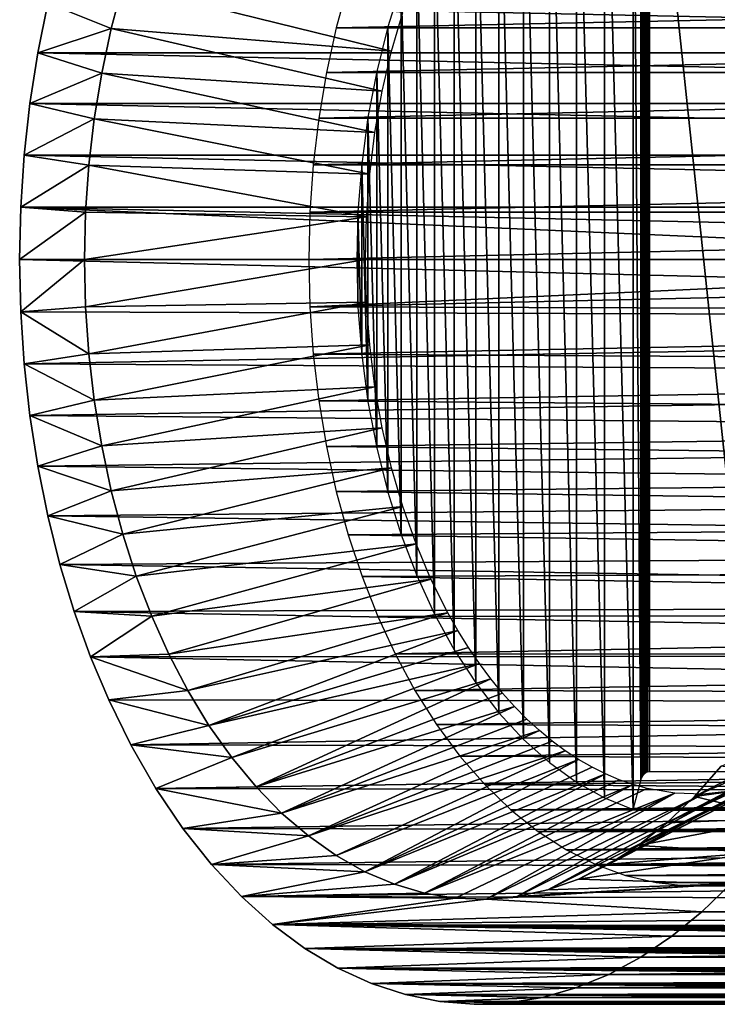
# Model space of a CAD drawing. Header units: millimetres. Extents: x -165 to 184, y -135 to 242.
# Tile 274 of 307: x 68 to 77, y 222 to 235. Entities that reach past the tile are written whole.
import ezdxf

# ---------------------------------------------------------------- set-up
doc = ezdxf.new("R2010")
doc.units = ezdxf.units.MM
doc.header["$LTSCALE"] = 81.481481
for name, color, linetype in [('232', 7, 'CONTINUOUS'), ('236', 7, 'CONTINUOUS'), ('237', 7, 'CONTINUOUS'), ('239', 7, 'CONTINUOUS'), ('241', 7, 'CONTINUOUS'), ('242', 7, 'CONTINUOUS'), ('244', 7, 'CONTINUOUS'), ('259', 7, 'CONTINUOUS')]:
    doc.layers.add(name, color=color, linetype=linetype)

msp = doc.modelspace()

# ---------------------------------------------------------------- linework, layer by layer
at = {"layer": '232', "linetype": 'CONTINUOUS'}
for points in [[(71.407, 232.2, 11.11), (71.422, 231.579, 11.129), (85.026, 232.2, 0.401), (71.407, 232.2, 11.11)], [(85.026, 232.2, 0.401), (71.422, 231.579, 11.129), (98.644, 232.2, -10.309), (85.026, 232.2, 0.401)], [(98.644, 232.2, -10.309), (71.422, 231.579, 11.129), (98.662, 231.5, -10.286), (98.644, 232.2, -10.309)], [(71.422, 231.579, 11.129), (71.465, 230.961, 11.184), (98.662, 231.5, -10.286), (71.422, 231.579, 11.129)], [(98.662, 231.5, -10.286), (71.465, 230.961, 11.184), (98.718, 230.805, -10.215), (98.662, 231.5, -10.286)], [(71.465, 230.961, 11.184), (71.538, 230.351, 11.276), (98.718, 230.805, -10.215), (71.465, 230.961, 11.184)], [(98.718, 230.805, -10.215), (71.538, 230.351, 11.276), (98.81, 230.12, -10.098), (98.718, 230.805, -10.215)], [(71.538, 230.351, 11.276), (71.639, 229.751, 11.404), (98.81, 230.12, -10.098), (71.538, 230.351, 11.276)], [(98.81, 230.12, -10.098), (71.639, 229.751, 11.404), (98.937, 229.45, -9.936), (98.81, 230.12, -10.098)], [(71.639, 229.751, 11.404), (71.767, 229.165, 11.568), (98.937, 229.45, -9.936), (71.639, 229.751, 11.404)], [(98.937, 229.45, -9.936), (71.767, 229.165, 11.568), (99.1, 228.8, -9.729), (98.937, 229.45, -9.936)], [(71.767, 229.165, 11.568), (71.923, 228.597, 11.766), (99.1, 228.8, -9.729), (71.767, 229.165, 11.568)], [(99.1, 228.8, -9.729), (71.923, 228.597, 11.766), (99.296, 228.176, -9.48), (99.1, 228.8, -9.729)], [(71.923, 228.597, 11.766), (72.105, 228.049, 11.997), (99.296, 228.176, -9.48), (71.923, 228.597, 11.766)], [(99.296, 228.176, -9.48), (72.105, 228.049, 11.997), (99.525, 227.58, -9.189), (99.296, 228.176, -9.48)], [(72.105, 228.049, 11.997), (72.312, 227.526, 12.26), (99.525, 227.58, -9.189), (72.105, 228.049, 11.997)], [(72.312, 227.526, 12.26), (72.537, 227.04, 12.546), (99.525, 227.58, -9.189), (72.312, 227.526, 12.26)], [(99.525, 227.58, -9.189), (72.537, 227.04, 12.546), (99.784, 227.019, -8.859), (99.525, 227.58, -9.189)], [(72.537, 227.04, 12.546), (72.797, 226.56, 12.877), (99.784, 227.019, -8.859), (72.537, 227.04, 12.546)], [(99.784, 227.019, -8.859), (72.797, 226.56, 12.877), (100.072, 226.495, -8.493), (99.784, 227.019, -8.859)], [(72.797, 226.56, 12.877), (73.081, 226.111, 13.239), (100.072, 226.495, -8.493), (72.797, 226.56, 12.877)], [(100.072, 226.495, -8.493), (73.081, 226.111, 13.239), (100.386, 226.013, -8.093), (100.072, 226.495, -8.493)], [(73.081, 226.111, 13.239), (73.387, 225.699, 13.628), (100.386, 226.013, -8.093), (73.081, 226.111, 13.239)], [(100.386, 226.013, -8.093), (73.387, 225.699, 13.628), (100.725, 225.576, -7.663), (100.386, 226.013, -8.093)], [(73.387, 225.699, 13.628), (73.712, 225.327, 14.041), (100.725, 225.576, -7.663), (73.387, 225.699, 13.628)], [(100.725, 225.576, -7.663), (73.712, 225.327, 14.041), (91.653, 225.187, 0.214), (100.725, 225.576, -7.663)], [(73.712, 225.327, 14.041), (74.054, 224.997, 14.476), (91.653, 225.187, 0.214), (73.712, 225.327, 14.041)], [(91.653, 225.187, 0.214), (74.054, 224.997, 14.476), (91.512, 225.185, 0.33), (91.653, 225.187, 0.214)], [(91.512, 225.185, 0.33), (74.054, 224.997, 14.476), (91.376, 225.178, 0.452), (91.512, 225.185, 0.33)], [(91.376, 225.178, 0.452), (74.054, 224.997, 14.476), (91.245, 225.166, 0.58), (91.376, 225.178, 0.452)], [(91.245, 225.166, 0.58), (74.054, 224.997, 14.476), (91.118, 225.149, 0.715), (91.245, 225.166, 0.58)], [(91.118, 225.149, 0.715), (74.054, 224.997, 14.476), (90.997, 225.128, 0.856), (91.118, 225.149, 0.715)], [(90.997, 225.128, 0.856), (74.054, 224.997, 14.476), (90.88, 225.102, 1.004), (90.997, 225.128, 0.856)], [(90.88, 225.102, 1.004), (74.054, 224.997, 14.476), (90.769, 225.072, 1.16), (90.88, 225.102, 1.004)], [(90.769, 225.072, 1.16), (74.054, 224.997, 14.476), (90.664, 225.036, 1.322), (90.769, 225.072, 1.16)], [(90.664, 225.036, 1.322), (74.054, 224.997, 14.476), (90.565, 224.997, 1.49), (90.664, 225.036, 1.322)], [(74.054, 224.997, 14.476), (74.411, 224.711, 14.93), (90.473, 224.954, 1.666), (74.054, 224.997, 14.476)], [(90.565, 224.997, 1.49), (74.054, 224.997, 14.476), (90.473, 224.954, 1.666), (90.565, 224.997, 1.49)], [(90.473, 224.954, 1.666), (74.411, 224.711, 14.93), (90.388, 224.906, 1.848), (90.473, 224.954, 1.666)], [(90.388, 224.906, 1.848), (74.411, 224.711, 14.93), (90.311, 224.856, 2.036), (90.388, 224.906, 1.848)], [(90.311, 224.856, 2.036), (74.411, 224.711, 14.93), (90.242, 224.802, 2.23), (90.311, 224.856, 2.036)], [(90.242, 224.802, 2.23), (74.411, 224.711, 14.93), (90.182, 224.747, 2.428), (90.242, 224.802, 2.23)], [(90.182, 224.747, 2.428), (74.411, 224.711, 14.93), (90.132, 224.689, 2.63), (90.182, 224.747, 2.428)], [(74.411, 224.711, 14.93), (74.782, 224.471, 15.402), (90.132, 224.689, 2.63), (74.411, 224.711, 14.93)], [(90.132, 224.689, 2.63), (74.782, 224.471, 15.402), (90.092, 224.631, 2.835), (90.132, 224.689, 2.63)], [(90.092, 224.631, 2.835), (74.782, 224.471, 15.402), (90.061, 224.573, 3.042), (90.092, 224.631, 2.835)], [(90.061, 224.573, 3.042), (74.782, 224.471, 15.402), (90.041, 224.515, 3.249), (90.061, 224.573, 3.042)], [(90.041, 224.515, 3.249), (74.782, 224.471, 15.402), (90.031, 224.458, 3.457), (90.041, 224.515, 3.249)], [(74.782, 224.471, 15.402), (75.165, 224.279, 15.888), (90.031, 224.458, 3.457), (74.782, 224.471, 15.402)], [(90.031, 224.458, 3.457), (75.165, 224.279, 15.888), (90.032, 224.403, 3.664), (90.031, 224.458, 3.457)], [(90.032, 224.403, 3.664), (75.165, 224.279, 15.888), (90.042, 224.351, 3.869), (90.032, 224.403, 3.664)], [(90.042, 224.351, 3.869), (75.165, 224.279, 15.888), (90.062, 224.301, 4.071), (90.042, 224.351, 3.869)], [(90.062, 224.301, 4.071), (75.165, 224.279, 15.888), (90.091, 224.254, 4.27), (90.062, 224.301, 4.071)], [(75.165, 224.279, 15.888), (75.556, 224.136, 16.386), (90.091, 224.254, 4.27), (75.165, 224.279, 15.888)], [(90.091, 224.254, 4.27), (75.556, 224.136, 16.386), (90.129, 224.211, 4.466), (90.091, 224.254, 4.27)], [(90.129, 224.211, 4.466), (75.556, 224.136, 16.386), (90.176, 224.172, 4.658), (90.129, 224.211, 4.466)], [(90.176, 224.172, 4.658), (75.556, 224.136, 16.386), (90.231, 224.136, 4.845), (90.176, 224.172, 4.658)], [(75.556, 224.136, 16.386), (75.955, 224.043, 16.894), (90.294, 224.104, 5.029), (75.556, 224.136, 16.386)], [(90.231, 224.136, 4.845), (75.556, 224.136, 16.386), (90.294, 224.104, 5.029), (90.231, 224.136, 4.845)], [(90.294, 224.104, 5.029), (75.955, 224.043, 16.894), (90.365, 224.077, 5.208), (90.294, 224.104, 5.029)], [(90.365, 224.077, 5.208), (75.955, 224.043, 16.894), (90.444, 224.053, 5.383), (90.365, 224.077, 5.208)], [(90.444, 224.053, 5.383), (75.955, 224.043, 16.894), (90.529, 224.034, 5.552), (90.444, 224.053, 5.383)], [(75.955, 224.043, 16.894), (76.359, 224.002, 17.407), (90.529, 224.034, 5.552), (75.955, 224.043, 16.894)], [(90.529, 224.034, 5.552), (76.359, 224.002, 17.407), (90.621, 224.019, 5.717), (90.529, 224.034, 5.552)], [(90.621, 224.019, 5.717), (76.359, 224.002, 17.407), (90.721, 224.009, 5.877), (90.621, 224.019, 5.717)], [(76.359, 224.002, 17.407), (76.766, 224.013, 17.924), (90.827, 224.002, 6.031), (76.359, 224.002, 17.407)], [(90.721, 224.009, 5.877), (76.359, 224.002, 17.407), (90.827, 224.002, 6.031), (90.721, 224.009, 5.877)]]:
    msp.add_3dface(points, dxfattribs=at)
at = {"layer": '236', "linetype": 'CONTINUOUS'}
for points in [[(83.34, 232.2, -0.246), (99.081, 231.421, -12.585), (67.619, 232.2, 12.117), (83.34, 232.2, -0.246)], [(67.619, 232.2, 12.117), (99.081, 231.421, -12.585), (67.634, 231.515, 12.136), (67.619, 232.2, 12.117)], [(67.634, 231.515, 12.136), (99.081, 231.421, -12.585), (67.679, 230.834, 12.193), (67.634, 231.515, 12.136)], [(99.081, 231.421, -12.585), (99.138, 230.647, -12.511), (67.679, 230.834, 12.193), (99.081, 231.421, -12.585)], [(67.679, 230.834, 12.193), (99.138, 230.647, -12.511), (67.753, 230.159, 12.287), (67.679, 230.834, 12.193)], [(99.138, 230.647, -12.511), (99.234, 229.883, -12.39), (67.753, 230.159, 12.287), (99.138, 230.647, -12.511)], [(67.753, 230.159, 12.287), (99.234, 229.883, -12.39), (67.856, 229.494, 12.418), (67.753, 230.159, 12.287)], [(99.234, 229.883, -12.39), (99.367, 229.134, -12.22), (67.856, 229.494, 12.418), (99.234, 229.883, -12.39)], [(67.856, 229.494, 12.418), (99.367, 229.134, -12.22), (67.988, 228.843, 12.586), (67.856, 229.494, 12.418)], [(99.367, 229.134, -12.22), (99.537, 228.404, -12.005), (67.988, 228.843, 12.586), (99.367, 229.134, -12.22)], [(67.988, 228.843, 12.586), (99.537, 228.404, -12.005), (68.147, 228.209, 12.789), (67.988, 228.843, 12.586)], [(99.537, 228.404, -12.005), (99.742, 227.699, -11.744), (68.147, 228.209, 12.789), (99.537, 228.404, -12.005)], [(68.147, 228.209, 12.789), (99.742, 227.699, -11.744), (68.334, 227.594, 13.026), (68.147, 228.209, 12.789)], [(99.742, 227.699, -11.744), (99.982, 227.022, -11.439), (68.334, 227.594, 13.026), (99.742, 227.699, -11.744)], [(68.334, 227.594, 13.026), (99.982, 227.022, -11.439), (68.547, 227.001, 13.297), (68.334, 227.594, 13.026)], [(99.982, 227.022, -11.439), (100.254, 226.378, -11.093), (68.547, 227.001, 13.297), (99.982, 227.022, -11.439)], [(68.547, 227.001, 13.297), (100.254, 226.378, -11.093), (68.786, 226.435, 13.6), (68.547, 227.001, 13.297)], [(68.786, 226.435, 13.6), (100.254, 226.378, -11.093), (69.074, 225.848, 13.967), (68.786, 226.435, 13.6)], [(100.254, 226.378, -11.093), (100.557, 225.772, -10.708), (69.074, 225.848, 13.967), (100.254, 226.378, -11.093)], [(69.074, 225.848, 13.967), (100.557, 225.772, -10.708), (69.403, 225.276, 14.385), (69.074, 225.848, 13.967)], [(100.557, 225.772, -10.708), (100.889, 225.207, -10.286), (69.403, 225.276, 14.385), (100.557, 225.772, -10.708)], [(69.403, 225.276, 14.385), (100.889, 225.207, -10.286), (69.756, 224.753, 14.834), (69.403, 225.276, 14.385)], [(100.889, 225.207, -10.286), (101.247, 224.686, -9.83), (69.756, 224.753, 14.834), (100.889, 225.207, -10.286)], [(69.756, 224.753, 14.834), (101.247, 224.686, -9.83), (70.131, 224.281, 15.311), (69.756, 224.753, 14.834)], [(101.247, 224.686, -9.83), (101.631, 224.214, -9.342), (70.131, 224.281, 15.311), (101.247, 224.686, -9.83)], [(70.131, 224.281, 15.311), (101.631, 224.214, -9.342), (70.524, 223.861, 15.81), (70.131, 224.281, 15.311)], [(101.631, 224.214, -9.342), (102.036, 223.793, -8.826), (70.524, 223.861, 15.81), (101.631, 224.214, -9.342)], [(76.556, 223.662, 23.482), (108.141, 223.793, -1.064), (76.934, 224.028, 23.961), (76.556, 223.662, 23.482)], [(70.524, 223.861, 15.81), (102.036, 223.793, -8.826), (70.933, 223.494, 16.33), (70.524, 223.861, 15.81)], [(102.036, 223.793, -8.826), (102.461, 223.425, -8.286), (70.933, 223.494, 16.33), (102.036, 223.793, -8.826)], [(96.907, 223.425, 6.895), (108.141, 223.793, -1.064), (76.556, 223.662, 23.482), (96.907, 223.425, 6.895)], [(76.163, 223.341, 22.981), (96.907, 223.425, 6.895), (76.556, 223.662, 23.482), (76.163, 223.341, 22.981)], [(102.461, 223.425, -8.286), (91.653, 223.425, 0.214), (70.933, 223.494, 16.33), (102.461, 223.425, -8.286)], [(90.526, 223.258, 1.562), (90.435, 223.221, 1.744), (70.933, 223.494, 16.33), (90.526, 223.258, 1.562)], [(70.933, 223.494, 16.33), (90.435, 223.221, 1.744), (71.355, 223.182, 16.867), (70.933, 223.494, 16.33)], [(90.626, 223.292, 1.385), (90.526, 223.258, 1.562), (70.933, 223.494, 16.33), (90.626, 223.292, 1.385)], [(90.732, 223.323, 1.215), (90.626, 223.292, 1.385), (70.933, 223.494, 16.33), (90.732, 223.323, 1.215)], [(90.846, 223.35, 1.051), (90.732, 223.323, 1.215), (70.933, 223.494, 16.33), (90.846, 223.35, 1.051)], [(90.965, 223.373, 0.895), (90.846, 223.35, 1.051), (70.933, 223.494, 16.33), (90.965, 223.373, 0.895)], [(91.091, 223.391, 0.745), (90.965, 223.373, 0.895), (70.933, 223.494, 16.33), (91.091, 223.391, 0.745)], [(91.223, 223.406, 0.602), (91.091, 223.391, 0.745), (70.933, 223.494, 16.33), (91.223, 223.406, 0.602)], [(91.361, 223.417, 0.466), (91.223, 223.406, 0.602), (70.933, 223.494, 16.33), (91.361, 223.417, 0.466)], [(91.504, 223.423, 0.336), (91.361, 223.417, 0.466), (70.933, 223.494, 16.33), (91.504, 223.423, 0.336)], [(91.653, 223.425, 0.214), (91.504, 223.423, 0.336), (70.933, 223.494, 16.33), (91.653, 223.425, 0.214)], [(96.753, 223.423, 7.011), (96.907, 223.425, 6.895), (76.163, 223.341, 22.981), (96.753, 223.423, 7.011)], [(96.594, 223.417, 7.12), (96.753, 223.423, 7.011), (76.163, 223.341, 22.981), (96.594, 223.417, 7.12)], [(96.429, 223.406, 7.221), (96.594, 223.417, 7.12), (76.163, 223.341, 22.981), (96.429, 223.406, 7.221)], [(96.259, 223.391, 7.316), (96.429, 223.406, 7.221), (76.163, 223.341, 22.981), (96.259, 223.391, 7.316)], [(96.083, 223.372, 7.403), (96.259, 223.391, 7.316), (76.163, 223.341, 22.981), (96.083, 223.372, 7.403)], [(75.756, 223.067, 22.463), (95.717, 223.323, 7.554), (76.163, 223.341, 22.981), (75.756, 223.067, 22.463)], [(95.527, 223.292, 7.617), (95.717, 223.323, 7.554), (75.756, 223.067, 22.463), (95.527, 223.292, 7.617)], [(95.332, 223.258, 7.672), (95.527, 223.292, 7.617), (75.756, 223.067, 22.463), (95.332, 223.258, 7.672)], [(95.133, 223.221, 7.718), (95.332, 223.258, 7.672), (75.756, 223.067, 22.463), (95.133, 223.221, 7.718)], [(95.903, 223.35, 7.482), (96.083, 223.372, 7.403), (76.163, 223.341, 22.981), (95.903, 223.35, 7.482)], [(95.717, 223.323, 7.554), (95.903, 223.35, 7.482), (76.163, 223.341, 22.981), (95.717, 223.323, 7.554)], [(90.435, 223.221, 1.744), (90.352, 223.181, 1.933), (71.355, 223.182, 16.867), (90.435, 223.221, 1.744)], [(90.11, 222.998, 2.733), (90.075, 222.95, 2.941), (71.355, 223.182, 16.867), (90.11, 222.998, 2.733)], [(71.355, 223.182, 16.867), (90.075, 222.95, 2.941), (71.788, 222.925, 17.418), (71.355, 223.182, 16.867)], [(90.156, 223.046, 2.528), (90.11, 222.998, 2.733), (71.355, 223.182, 16.867), (90.156, 223.046, 2.528)], [(90.212, 223.093, 2.325), (90.156, 223.046, 2.528), (71.355, 223.182, 16.867), (90.212, 223.093, 2.325)], [(90.277, 223.138, 2.126), (90.212, 223.093, 2.325), (71.355, 223.182, 16.867), (90.277, 223.138, 2.126)], [(90.352, 223.181, 1.933), (90.277, 223.138, 2.126), (71.355, 223.182, 16.867), (90.352, 223.181, 1.933)], [(94.93, 223.181, 7.754), (95.133, 223.221, 7.718), (75.756, 223.067, 22.463), (94.93, 223.181, 7.754)], [(94.724, 223.138, 7.781), (94.93, 223.181, 7.754), (75.756, 223.067, 22.463), (94.724, 223.138, 7.781)], [(94.516, 223.093, 7.798), (94.724, 223.138, 7.781), (75.756, 223.067, 22.463), (94.516, 223.093, 7.798)], [(75.336, 222.841, 21.93), (94.306, 223.046, 7.804), (75.756, 223.067, 22.463), (75.336, 222.841, 21.93)], [(94.095, 222.998, 7.8), (94.306, 223.046, 7.804), (75.336, 222.841, 21.93), (94.095, 222.998, 7.8)], [(93.884, 222.95, 7.786), (94.095, 222.998, 7.8), (75.336, 222.841, 21.93), (93.884, 222.95, 7.786)], [(94.306, 223.046, 7.804), (94.516, 223.093, 7.798), (75.756, 223.067, 22.463), (94.306, 223.046, 7.804)], [(90.075, 222.95, 2.941), (90.049, 222.901, 3.151), (71.788, 222.925, 17.418), (90.075, 222.95, 2.941)], [(90.03, 222.807, 3.571), (90.036, 222.762, 3.78), (71.788, 222.925, 17.418), (90.03, 222.807, 3.571)], [(71.788, 222.925, 17.418), (90.036, 222.762, 3.78), (72.229, 222.724, 17.978), (71.788, 222.925, 17.418)], [(90.035, 222.854, 3.361), (90.03, 222.807, 3.571), (71.788, 222.925, 17.418), (90.035, 222.854, 3.361)], [(90.049, 222.901, 3.151), (90.035, 222.854, 3.361), (71.788, 222.925, 17.418), (90.049, 222.901, 3.151)], [(93.675, 222.901, 7.761), (93.884, 222.95, 7.786), (75.336, 222.841, 21.93), (93.675, 222.901, 7.761)], [(93.467, 222.854, 7.726), (93.675, 222.901, 7.761), (75.336, 222.841, 21.93), (93.467, 222.854, 7.726)], [(90.036, 222.762, 3.78), (90.052, 222.719, 3.988), (72.229, 222.724, 17.978), (90.036, 222.762, 3.78)], [(74.906, 222.665, 21.383), (93.262, 222.807, 7.681), (75.336, 222.841, 21.93), (74.906, 222.665, 21.383)], [(93.06, 222.762, 7.626), (93.262, 222.807, 7.681), (74.906, 222.665, 21.383), (93.06, 222.762, 7.626)], [(92.862, 222.719, 7.561), (93.06, 222.762, 7.626), (74.906, 222.665, 21.383), (92.862, 222.719, 7.561)], [(93.262, 222.807, 7.681), (93.467, 222.854, 7.726), (75.336, 222.841, 21.93), (93.262, 222.807, 7.681)], [(90.114, 222.64, 4.395), (90.159, 222.605, 4.594), (72.229, 222.724, 17.978), (90.114, 222.64, 4.395)], [(72.229, 222.724, 17.978), (90.159, 222.605, 4.594), (72.675, 222.577, 18.546), (72.229, 222.724, 17.978)], [(90.078, 222.678, 4.193), (90.114, 222.64, 4.395), (72.229, 222.724, 17.978), (90.078, 222.678, 4.193)], [(90.052, 222.719, 3.988), (90.078, 222.678, 4.193), (72.229, 222.724, 17.978), (90.052, 222.719, 3.988)], [(74.467, 222.541, 20.825), (92.481, 222.64, 7.405), (74.906, 222.665, 21.383), (74.467, 222.541, 20.825)], [(92.299, 222.605, 7.314), (92.481, 222.64, 7.405), (74.467, 222.541, 20.825), (92.299, 222.605, 7.314)], [(92.669, 222.678, 7.487), (92.862, 222.719, 7.561), (74.906, 222.665, 21.383), (92.669, 222.678, 7.487)], [(92.481, 222.64, 7.405), (92.669, 222.678, 7.487), (74.906, 222.665, 21.383), (92.481, 222.64, 7.405)], [(90.159, 222.605, 4.594), (90.213, 222.573, 4.788), (72.675, 222.577, 18.546), (90.159, 222.605, 4.594)], [(90.347, 222.52, 5.166), (90.427, 222.499, 5.348), (72.675, 222.577, 18.546), (90.347, 222.52, 5.166)], [(72.675, 222.577, 18.546), (90.427, 222.499, 5.348), (73.124, 222.487, 19.117), (72.675, 222.577, 18.546)], [(90.276, 222.545, 4.979), (90.347, 222.52, 5.166), (72.675, 222.577, 18.546), (90.276, 222.545, 4.979)], [(90.213, 222.573, 4.788), (90.276, 222.545, 4.979), (72.675, 222.577, 18.546), (90.213, 222.573, 4.788)], [(90.427, 222.499, 5.348), (90.514, 222.481, 5.525), (73.124, 222.487, 19.117), (90.427, 222.499, 5.348)], [(90.712, 222.458, 5.864), (90.822, 222.452, 6.025), (73.124, 222.487, 19.117), (90.712, 222.458, 5.864)], [(73.124, 222.487, 19.117), (90.822, 222.452, 6.025), (73.575, 222.451, 19.69), (73.124, 222.487, 19.117)], [(90.61, 222.468, 5.697), (90.712, 222.458, 5.864), (73.124, 222.487, 19.117), (90.61, 222.468, 5.697)], [(90.514, 222.481, 5.525), (90.61, 222.468, 5.697), (73.124, 222.487, 19.117), (90.514, 222.481, 5.525)], [(74.023, 222.469, 20.26), (91.787, 222.52, 6.996), (74.467, 222.541, 20.825), (74.023, 222.469, 20.26)], [(91.629, 222.499, 6.876), (91.787, 222.52, 6.996), (74.023, 222.469, 20.26), (91.629, 222.499, 6.876)], [(91.478, 222.481, 6.749), (91.629, 222.499, 6.876), (74.023, 222.469, 20.26), (91.478, 222.481, 6.749)], [(91.333, 222.468, 6.616), (91.478, 222.481, 6.749), (74.023, 222.469, 20.26), (91.333, 222.468, 6.616)], [(92.122, 222.573, 7.216), (92.299, 222.605, 7.314), (74.467, 222.541, 20.825), (92.122, 222.573, 7.216)], [(91.951, 222.545, 7.11), (92.122, 222.573, 7.216), (74.467, 222.541, 20.825), (91.951, 222.545, 7.11)], [(91.787, 222.52, 6.996), (91.951, 222.545, 7.11), (74.467, 222.541, 20.825), (91.787, 222.52, 6.996)], [(73.575, 222.451, 19.69), (91.333, 222.468, 6.616), (74.023, 222.469, 20.26), (73.575, 222.451, 19.69)], [(91.195, 222.458, 6.477), (91.333, 222.468, 6.616), (73.575, 222.451, 19.69), (91.195, 222.458, 6.477)], [(91.064, 222.452, 6.332), (91.195, 222.458, 6.477), (73.575, 222.451, 19.69), (91.064, 222.452, 6.332)], [(90.939, 222.45, 6.182), (91.064, 222.452, 6.332), (73.575, 222.451, 19.69), (90.939, 222.45, 6.182)], [(90.822, 222.452, 6.025), (90.939, 222.45, 6.182), (73.575, 222.451, 19.69), (90.822, 222.452, 6.025)]]:
    msp.add_3dface(points, dxfattribs=at)
at = {"layer": '237', "linetype": 'CONTINUOUS'}
for points in [[(99.004, 235.235, -9.851), (99.159, 235.803, -9.654), (71.767, 235.235, 11.568), (99.004, 235.235, -9.851)], [(71.767, 235.235, 11.568), (99.159, 235.803, -9.654), (71.923, 235.803, 11.766), (71.767, 235.235, 11.568)], [(98.875, 234.649, -10.015), (99.004, 235.235, -9.851), (71.639, 234.649, 11.404), (98.875, 234.649, -10.015)], [(71.639, 234.649, 11.404), (99.004, 235.235, -9.851), (71.767, 235.235, 11.568), (71.639, 234.649, 11.404)], [(98.774, 234.049, -10.143), (98.875, 234.649, -10.015), (71.538, 234.049, 11.276), (98.774, 234.049, -10.143)], [(71.538, 234.049, 11.276), (98.875, 234.649, -10.015), (71.639, 234.649, 11.404), (71.538, 234.049, 11.276)], [(98.702, 233.439, -10.235), (98.774, 234.049, -10.143), (71.465, 233.439, 11.184), (98.702, 233.439, -10.235)], [(71.465, 233.439, 11.184), (98.774, 234.049, -10.143), (71.538, 234.049, 11.276), (71.465, 233.439, 11.184)], [(98.658, 232.821, -10.291), (98.702, 233.439, -10.235), (71.422, 232.821, 11.129), (98.658, 232.821, -10.291)], [(71.422, 232.821, 11.129), (98.702, 233.439, -10.235), (71.465, 233.439, 11.184), (71.422, 232.821, 11.129)], [(71.407, 232.2, 11.11), (85.026, 232.2, 0.401), (98.658, 232.821, -10.291), (71.407, 232.2, 11.11)], [(71.407, 232.2, 11.11), (98.658, 232.821, -10.291), (71.422, 232.821, 11.129), (71.407, 232.2, 11.11)]]:
    msp.add_3dface(points, dxfattribs=at)
at = {"layer": '239', "linetype": 'CONTINUOUS'}
for points in [[(68.97, 235.795, 13.835), (67.988, 235.557, 12.586), (68.819, 235.226, 13.643), (68.97, 235.795, 13.835)], [(67.988, 235.557, 12.586), (67.856, 234.906, 12.418), (68.819, 235.226, 13.643), (67.988, 235.557, 12.586)], [(68.819, 235.226, 13.643), (67.856, 234.906, 12.418), (68.694, 234.641, 13.484), (68.819, 235.226, 13.643)], [(67.856, 234.906, 12.418), (67.753, 234.241, 12.287), (68.694, 234.641, 13.484), (67.856, 234.906, 12.418)], [(68.694, 234.641, 13.484), (67.753, 234.241, 12.287), (68.596, 234.043, 13.359), (68.694, 234.641, 13.484)], [(67.753, 234.241, 12.287), (67.679, 233.566, 12.193), (68.596, 234.043, 13.359), (67.753, 234.241, 12.287)], [(68.596, 234.043, 13.359), (67.679, 233.566, 12.193), (68.526, 233.434, 13.27), (68.596, 234.043, 13.359)], [(67.679, 233.566, 12.193), (67.634, 232.885, 12.136), (68.526, 233.434, 13.27), (67.679, 233.566, 12.193)], [(68.526, 233.434, 13.27), (67.634, 232.885, 12.136), (68.483, 232.819, 13.216), (68.526, 233.434, 13.27)], [(67.634, 232.885, 12.136), (67.619, 232.2, 12.117), (68.483, 232.819, 13.216), (67.634, 232.885, 12.136)], [(68.483, 232.819, 13.216), (67.619, 232.2, 12.117), (68.469, 232.2, 13.198), (68.483, 232.819, 13.216)], [(67.619, 232.2, 12.117), (67.634, 231.515, 12.136), (68.469, 232.2, 13.198), (67.619, 232.2, 12.117)], [(68.469, 232.2, 13.198), (67.634, 231.515, 12.136), (68.483, 231.581, 13.216), (68.469, 232.2, 13.198)], [(68.483, 231.581, 13.216), (67.634, 231.515, 12.136), (68.526, 230.966, 13.27), (68.483, 231.581, 13.216)], [(67.634, 231.515, 12.136), (67.679, 230.834, 12.193), (68.526, 230.966, 13.27), (67.634, 231.515, 12.136)], [(68.526, 230.966, 13.27), (67.679, 230.834, 12.193), (68.596, 230.357, 13.359), (68.526, 230.966, 13.27)], [(67.679, 230.834, 12.193), (67.753, 230.159, 12.287), (68.596, 230.357, 13.359), (67.679, 230.834, 12.193)], [(68.596, 230.357, 13.359), (67.753, 230.159, 12.287), (68.694, 229.759, 13.484), (68.596, 230.357, 13.359)], [(67.753, 230.159, 12.287), (67.856, 229.494, 12.418), (68.694, 229.759, 13.484), (67.753, 230.159, 12.287)], [(68.694, 229.759, 13.484), (67.856, 229.494, 12.418), (68.819, 229.174, 13.643), (68.694, 229.759, 13.484)], [(67.856, 229.494, 12.418), (67.988, 228.843, 12.586), (68.819, 229.174, 13.643), (67.856, 229.494, 12.418)], [(68.819, 229.174, 13.643), (67.988, 228.843, 12.586), (68.97, 228.605, 13.835), (68.819, 229.174, 13.643)], [(67.988, 228.843, 12.586), (68.147, 228.209, 12.789), (68.97, 228.605, 13.835), (67.988, 228.843, 12.586)], [(68.97, 228.605, 13.835), (68.147, 228.209, 12.789), (69.147, 228.056, 14.06), (68.97, 228.605, 13.835)], [(68.147, 228.209, 12.789), (68.334, 227.594, 13.026), (69.147, 228.056, 14.06), (68.147, 228.209, 12.789)], [(69.147, 228.056, 14.06), (68.334, 227.594, 13.026), (69.349, 227.53, 14.317), (69.147, 228.056, 14.06)], [(68.334, 227.594, 13.026), (68.547, 227.001, 13.297), (69.349, 227.53, 14.317), (68.334, 227.594, 13.026)], [(69.349, 227.53, 14.317), (68.547, 227.001, 13.297), (69.572, 227.033, 14.6), (69.349, 227.53, 14.317)], [(69.572, 227.033, 14.6), (68.547, 227.001, 13.297), (69.82, 226.558, 14.916), (69.572, 227.033, 14.6)], [(68.547, 227.001, 13.297), (68.786, 226.435, 13.6), (69.82, 226.558, 14.916), (68.547, 227.001, 13.297)], [(69.82, 226.558, 14.916), (68.786, 226.435, 13.6), (70.098, 226.101, 15.269), (69.82, 226.558, 14.916)], [(68.786, 226.435, 13.6), (69.074, 225.848, 13.967), (70.098, 226.101, 15.269), (68.786, 226.435, 13.6)], [(70.098, 226.101, 15.269), (69.074, 225.848, 13.967), (70.397, 225.68, 15.649), (70.098, 226.101, 15.269)], [(69.074, 225.848, 13.967), (69.403, 225.276, 14.385), (70.397, 225.68, 15.649), (69.074, 225.848, 13.967)], [(70.397, 225.68, 15.649), (69.403, 225.276, 14.385), (70.715, 225.297, 16.053), (70.397, 225.68, 15.649)], [(76.461, 225.171, 23.361), (77.952, 225.377, 25.256), (76.808, 225.569, 23.802), (76.461, 225.171, 23.361)], [(77.633, 224.888, 24.85), (77.952, 225.377, 25.256), (76.461, 225.171, 23.361), (77.633, 224.888, 24.85)], [(70.715, 225.297, 16.053), (69.403, 225.276, 14.385), (71.05, 224.954, 16.48), (70.715, 225.297, 16.053)], [(69.403, 225.276, 14.385), (69.756, 224.753, 14.834), (71.05, 224.954, 16.48), (69.403, 225.276, 14.385)], [(76.098, 224.824, 22.899), (77.633, 224.888, 24.85), (76.461, 225.171, 23.361), (76.098, 224.824, 22.899)], [(71.05, 224.954, 16.48), (69.756, 224.753, 14.834), (71.401, 224.654, 16.926), (71.05, 224.954, 16.48)], [(77.293, 224.437, 24.418), (77.633, 224.888, 24.85), (75.722, 224.527, 22.42), (77.293, 224.437, 24.418)], [(75.722, 224.527, 22.42), (77.633, 224.888, 24.85), (76.098, 224.824, 22.899), (75.722, 224.527, 22.42)], [(69.756, 224.753, 14.834), (70.131, 224.281, 15.311), (71.401, 224.654, 16.926), (69.756, 224.753, 14.834)], [(71.401, 224.654, 16.926), (70.131, 224.281, 15.311), (71.766, 224.397, 17.39), (71.401, 224.654, 16.926)], [(76.934, 224.028, 23.961), (77.293, 224.437, 24.418), (74.939, 224.09, 21.425), (76.934, 224.028, 23.961)], [(74.939, 224.09, 21.425), (77.293, 224.437, 24.418), (75.335, 224.283, 21.928), (74.939, 224.09, 21.425)], [(75.335, 224.283, 21.928), (77.293, 224.437, 24.418), (75.722, 224.527, 22.42), (75.335, 224.283, 21.928)], [(71.766, 224.397, 17.39), (70.131, 224.281, 15.311), (72.142, 224.186, 17.869), (71.766, 224.397, 17.39)], [(70.131, 224.281, 15.311), (70.524, 223.861, 15.81), (72.142, 224.186, 17.869), (70.131, 224.281, 15.311)], [(72.142, 224.186, 17.869), (70.524, 223.861, 15.81), (72.529, 224.022, 18.36), (72.142, 224.186, 17.869)], [(76.556, 223.662, 23.482), (76.934, 224.028, 23.961), (73.728, 223.826, 19.885), (76.556, 223.662, 23.482)], [(73.728, 223.826, 19.885), (76.934, 224.028, 23.961), (74.133, 223.862, 20.4), (73.728, 223.826, 19.885)], [(74.133, 223.862, 20.4), (76.934, 224.028, 23.961), (74.538, 223.95, 20.915), (74.133, 223.862, 20.4)], [(74.538, 223.95, 20.915), (76.934, 224.028, 23.961), (74.939, 224.09, 21.425), (74.538, 223.95, 20.915)], [(72.529, 224.022, 18.36), (70.524, 223.861, 15.81), (72.924, 223.907, 18.862), (72.529, 224.022, 18.36)], [(72.924, 223.907, 18.862), (70.524, 223.861, 15.81), (73.324, 223.841, 19.371), (72.924, 223.907, 18.862)], [(70.524, 223.861, 15.81), (70.933, 223.494, 16.33), (73.324, 223.841, 19.371), (70.524, 223.861, 15.81)], [(73.324, 223.841, 19.371), (70.933, 223.494, 16.33), (73.728, 223.826, 19.885), (73.324, 223.841, 19.371)], [(70.933, 223.494, 16.33), (76.556, 223.662, 23.482), (73.728, 223.826, 19.885), (70.933, 223.494, 16.33)], [(70.933, 223.494, 16.33), (76.163, 223.341, 22.981), (76.556, 223.662, 23.482), (70.933, 223.494, 16.33)], [(70.933, 223.494, 16.33), (71.355, 223.182, 16.867), (76.163, 223.341, 22.981), (70.933, 223.494, 16.33)], [(71.355, 223.182, 16.867), (75.756, 223.067, 22.463), (76.163, 223.341, 22.981), (71.355, 223.182, 16.867)], [(71.355, 223.182, 16.867), (71.788, 222.925, 17.418), (75.756, 223.067, 22.463), (71.355, 223.182, 16.867)], [(71.788, 222.925, 17.418), (75.336, 222.841, 21.93), (75.756, 223.067, 22.463), (71.788, 222.925, 17.418)], [(71.788, 222.925, 17.418), (72.229, 222.724, 17.978), (75.336, 222.841, 21.93), (71.788, 222.925, 17.418)], [(72.229, 222.724, 17.978), (74.906, 222.665, 21.383), (75.336, 222.841, 21.93), (72.229, 222.724, 17.978)], [(72.229, 222.724, 17.978), (72.675, 222.577, 18.546), (74.906, 222.665, 21.383), (72.229, 222.724, 17.978)], [(72.675, 222.577, 18.546), (74.467, 222.541, 20.825), (74.906, 222.665, 21.383), (72.675, 222.577, 18.546)], [(72.675, 222.577, 18.546), (73.124, 222.487, 19.117), (74.467, 222.541, 20.825), (72.675, 222.577, 18.546)], [(73.124, 222.487, 19.117), (74.023, 222.469, 20.26), (74.467, 222.541, 20.825), (73.124, 222.487, 19.117)], [(73.124, 222.487, 19.117), (73.575, 222.451, 19.69), (74.023, 222.469, 20.26), (73.124, 222.487, 19.117)]]:
    msp.add_3dface(points, dxfattribs=at)
at = {"layer": '241', "linetype": 'CONTINUOUS'}
for points in [[(99.298, 234.906, -12.308), (67.856, 234.906, 12.418), (67.988, 235.557, 12.586), (99.298, 234.906, -12.308)], [(99.43, 235.557, -12.141), (99.298, 234.906, -12.308), (67.988, 235.557, 12.586), (99.43, 235.557, -12.141)], [(99.195, 234.241, -12.44), (67.753, 234.241, 12.287), (67.856, 234.906, 12.418), (99.195, 234.241, -12.44)], [(99.298, 234.906, -12.308), (99.195, 234.241, -12.44), (67.856, 234.906, 12.418), (99.298, 234.906, -12.308)], [(99.121, 233.566, -12.534), (67.679, 233.566, 12.193), (67.753, 234.241, 12.287), (99.121, 233.566, -12.534)], [(99.195, 234.241, -12.44), (99.121, 233.566, -12.534), (67.753, 234.241, 12.287), (99.195, 234.241, -12.44)], [(99.076, 232.885, -12.59), (67.634, 232.885, 12.136), (67.679, 233.566, 12.193), (99.076, 232.885, -12.59)], [(99.121, 233.566, -12.534), (99.076, 232.885, -12.59), (67.679, 233.566, 12.193), (99.121, 233.566, -12.534)], [(83.34, 232.2, -0.246), (67.619, 232.2, 12.117), (67.634, 232.885, 12.136), (83.34, 232.2, -0.246)], [(99.076, 232.885, -12.59), (99.061, 232.2, -12.609), (67.634, 232.885, 12.136), (99.076, 232.885, -12.59)], [(99.061, 232.2, -12.609), (83.34, 232.2, -0.246), (67.634, 232.885, 12.136), (99.061, 232.2, -12.609)]]:
    msp.add_3dface(points, dxfattribs=at)
at = {"layer": '242', "linetype": 'CONTINUOUS'}
for points in [[(68.97, 235.795, 13.835), (68.819, 235.226, 13.643), (72.491, 234.928, 12.488), (68.97, 235.795, 13.835)], [(72.639, 235.434, 12.676), (68.97, 235.795, 13.835), (72.491, 234.928, 12.488), (72.639, 235.434, 12.676)], [(68.819, 235.226, 13.643), (68.694, 234.641, 13.484), (72.369, 234.403, 12.333), (68.819, 235.226, 13.643)], [(72.491, 234.928, 12.488), (68.819, 235.226, 13.643), (72.369, 234.403, 12.333), (72.491, 234.928, 12.488)], [(68.694, 234.641, 13.484), (68.596, 234.043, 13.359), (72.273, 233.865, 12.211), (68.694, 234.641, 13.484)], [(72.369, 234.403, 12.333), (68.694, 234.641, 13.484), (72.273, 233.865, 12.211), (72.369, 234.403, 12.333)], [(68.596, 234.043, 13.359), (68.526, 233.434, 13.27), (72.204, 233.316, 12.124), (68.596, 234.043, 13.359)], [(72.273, 233.865, 12.211), (68.596, 234.043, 13.359), (72.204, 233.316, 12.124), (72.273, 233.865, 12.211)], [(68.526, 233.434, 13.27), (68.483, 232.819, 13.216), (72.163, 232.76, 12.071), (68.526, 233.434, 13.27)], [(72.204, 233.316, 12.124), (68.526, 233.434, 13.27), (72.163, 232.76, 12.071), (72.204, 233.316, 12.124)], [(68.483, 232.819, 13.216), (68.469, 232.2, 13.198), (72.163, 232.76, 12.071), (68.483, 232.819, 13.216)], [(72.163, 232.76, 12.071), (68.469, 232.2, 13.198), (72.149, 232.2, 12.053), (72.163, 232.76, 12.071)]]:
    msp.add_3dface(points, dxfattribs=at)
at = {"layer": '244', "linetype": 'CONTINUOUS'}
for points in [[(68.469, 232.2, 13.198), (68.483, 231.581, 13.216), (72.149, 232.2, 12.053), (68.469, 232.2, 13.198)], [(72.149, 232.2, 12.053), (68.483, 231.581, 13.216), (72.163, 231.64, 12.071), (72.149, 232.2, 12.053)], [(68.483, 231.581, 13.216), (68.526, 230.966, 13.27), (72.163, 231.64, 12.071), (68.483, 231.581, 13.216)], [(72.163, 231.64, 12.071), (68.526, 230.966, 13.27), (72.204, 231.084, 12.124), (72.163, 231.64, 12.071)], [(68.526, 230.966, 13.27), (68.596, 230.357, 13.359), (72.204, 231.084, 12.124), (68.526, 230.966, 13.27)], [(72.204, 231.084, 12.124), (68.596, 230.357, 13.359), (72.273, 230.535, 12.211), (72.204, 231.084, 12.124)], [(68.596, 230.357, 13.359), (68.694, 229.759, 13.484), (72.273, 230.535, 12.211), (68.596, 230.357, 13.359)], [(72.273, 230.535, 12.211), (68.694, 229.759, 13.484), (72.369, 229.997, 12.333), (72.273, 230.535, 12.211)], [(68.694, 229.759, 13.484), (68.819, 229.174, 13.643), (72.369, 229.997, 12.333), (68.694, 229.759, 13.484)], [(72.369, 229.997, 12.333), (68.819, 229.174, 13.643), (72.491, 229.472, 12.488), (72.369, 229.997, 12.333)], [(68.819, 229.174, 13.643), (68.97, 228.605, 13.835), (72.491, 229.472, 12.488), (68.819, 229.174, 13.643)], [(72.491, 229.472, 12.488), (68.97, 228.605, 13.835), (72.639, 228.966, 12.676), (72.491, 229.472, 12.488)], [(68.97, 228.605, 13.835), (69.147, 228.056, 14.06), (72.639, 228.966, 12.676), (68.97, 228.605, 13.835)], [(72.639, 228.966, 12.676), (69.147, 228.056, 14.06), (72.811, 228.479, 12.895), (72.639, 228.966, 12.676)], [(69.147, 228.056, 14.06), (69.349, 227.53, 14.317), (72.811, 228.479, 12.895), (69.147, 228.056, 14.06)], [(72.811, 228.479, 12.895), (69.349, 227.53, 14.317), (73.006, 228.017, 13.144), (72.811, 228.479, 12.895)], [(69.349, 227.53, 14.317), (69.572, 227.033, 14.6), (73.006, 228.017, 13.144), (69.349, 227.53, 14.317)], [(73.006, 228.017, 13.144), (69.572, 227.033, 14.6), (73.228, 227.576, 13.425), (73.006, 228.017, 13.144)], [(69.572, 227.033, 14.6), (69.82, 226.558, 14.916), (73.228, 227.576, 13.425), (69.572, 227.033, 14.6)], [(73.228, 227.576, 13.425), (69.82, 226.558, 14.916), (73.36, 227.343, 13.594), (73.228, 227.576, 13.425)], [(69.82, 226.558, 14.916), (70.098, 226.101, 15.269), (73.36, 227.343, 13.594), (69.82, 226.558, 14.916)], [(73.36, 227.343, 13.594), (70.098, 226.101, 15.269), (73.498, 227.121, 13.769), (73.36, 227.343, 13.594)], [(73.498, 227.121, 13.769), (70.098, 226.101, 15.269), (73.642, 226.911, 13.952), (73.498, 227.121, 13.769)], [(70.098, 226.101, 15.269), (70.397, 225.68, 15.649), (73.642, 226.911, 13.952), (70.098, 226.101, 15.269)], [(73.642, 226.911, 13.952), (70.397, 225.68, 15.649), (73.79, 226.712, 14.141), (73.642, 226.911, 13.952)], [(70.397, 225.68, 15.649), (70.715, 225.297, 16.053), (73.79, 226.712, 14.141), (70.397, 225.68, 15.649)], [(73.79, 226.712, 14.141), (70.715, 225.297, 16.053), (73.943, 226.524, 14.335), (73.79, 226.712, 14.141)], [(73.943, 226.524, 14.335), (70.715, 225.297, 16.053), (74.101, 226.349, 14.535), (73.943, 226.524, 14.335)], [(70.715, 225.297, 16.053), (71.05, 224.954, 16.48), (74.101, 226.349, 14.535), (70.715, 225.297, 16.053)], [(74.101, 226.349, 14.535), (71.05, 224.954, 16.48), (74.262, 226.185, 14.741), (74.101, 226.349, 14.535)], [(76.461, 225.171, 23.361), (76.808, 225.569, 23.802), (78.934, 226.439, 20.681), (76.461, 225.171, 23.361)], [(78.631, 226.13, 20.296), (76.461, 225.171, 23.361), (78.934, 226.439, 20.681), (78.631, 226.13, 20.296)], [(74.262, 226.185, 14.741), (71.05, 224.954, 16.48), (74.427, 226.034, 14.951), (74.262, 226.185, 14.741)], [(76.098, 224.824, 22.899), (76.461, 225.171, 23.361), (78.631, 226.13, 20.296), (76.098, 224.824, 22.899)], [(78.313, 225.862, 19.892), (76.098, 224.824, 22.899), (78.631, 226.13, 20.296), (78.313, 225.862, 19.892)], [(71.05, 224.954, 16.48), (71.401, 224.654, 16.926), (74.427, 226.034, 14.951), (71.05, 224.954, 16.48)], [(74.427, 226.034, 14.951), (71.401, 224.654, 16.926), (74.596, 225.896, 15.165), (74.427, 226.034, 14.951)], [(74.596, 225.896, 15.165), (71.401, 224.654, 16.926), (74.767, 225.769, 15.382), (74.596, 225.896, 15.165)], [(75.722, 224.527, 22.42), (76.098, 224.824, 22.899), (78.313, 225.862, 19.892), (75.722, 224.527, 22.42)], [(77.982, 225.638, 19.471), (75.722, 224.527, 22.42), (78.313, 225.862, 19.892), (77.982, 225.638, 19.471)], [(71.401, 224.654, 16.926), (71.766, 224.397, 17.39), (74.767, 225.769, 15.382), (71.401, 224.654, 16.926)], [(74.767, 225.769, 15.382), (71.766, 224.397, 17.39), (74.941, 225.656, 15.603), (74.767, 225.769, 15.382)], [(71.766, 224.397, 17.39), (72.142, 224.186, 17.869), (74.941, 225.656, 15.603), (71.766, 224.397, 17.39)], [(74.941, 225.656, 15.603), (72.142, 224.186, 17.869), (75.117, 225.554, 15.827), (74.941, 225.656, 15.603)], [(75.335, 224.283, 21.928), (75.722, 224.527, 22.42), (77.982, 225.638, 19.471), (75.335, 224.283, 21.928)], [(77.64, 225.458, 19.035), (75.335, 224.283, 21.928), (77.982, 225.638, 19.471), (77.64, 225.458, 19.035)], [(75.117, 225.554, 15.827), (72.142, 224.186, 17.869), (75.295, 225.466, 16.053), (75.117, 225.554, 15.827)], [(72.142, 224.186, 17.869), (72.529, 224.022, 18.36), (75.295, 225.466, 16.053), (72.142, 224.186, 17.869)], [(75.295, 225.466, 16.053), (72.529, 224.022, 18.36), (75.474, 225.39, 16.282), (75.295, 225.466, 16.053)], [(74.939, 224.09, 21.425), (75.335, 224.283, 21.928), (77.64, 225.458, 19.035), (74.939, 224.09, 21.425)], [(77.288, 225.324, 18.588), (74.939, 224.09, 21.425), (77.64, 225.458, 19.035), (77.288, 225.324, 18.588)], [(75.474, 225.39, 16.282), (72.529, 224.022, 18.36), (75.655, 225.327, 16.512), (75.474, 225.39, 16.282)], [(72.529, 224.022, 18.36), (72.924, 223.907, 18.862), (75.655, 225.327, 16.512), (72.529, 224.022, 18.36)], [(75.655, 225.327, 16.512), (72.924, 223.907, 18.862), (75.837, 225.277, 16.743), (75.655, 225.327, 16.512)], [(74.538, 223.95, 20.915), (74.939, 224.09, 21.425), (77.288, 225.324, 18.588), (74.538, 223.95, 20.915)], [(76.93, 225.239, 18.133), (74.538, 223.95, 20.915), (77.288, 225.324, 18.588), (76.93, 225.239, 18.133)], [(75.837, 225.277, 16.743), (72.924, 223.907, 18.862), (76.202, 225.214, 17.207), (75.837, 225.277, 16.743)], [(72.924, 223.907, 18.862), (73.324, 223.841, 19.371), (76.202, 225.214, 17.207), (72.924, 223.907, 18.862)], [(73.324, 223.841, 19.371), (73.728, 223.826, 19.885), (76.202, 225.214, 17.207), (73.324, 223.841, 19.371)], [(76.202, 225.214, 17.207), (73.728, 223.826, 19.885), (76.567, 225.202, 17.671), (76.202, 225.214, 17.207)], [(73.728, 223.826, 19.885), (74.133, 223.862, 20.4), (76.567, 225.202, 17.671), (73.728, 223.826, 19.885)], [(74.133, 223.862, 20.4), (74.538, 223.95, 20.915), (76.93, 225.239, 18.133), (74.133, 223.862, 20.4)], [(76.567, 225.202, 17.671), (74.133, 223.862, 20.4), (76.93, 225.239, 18.133), (76.567, 225.202, 17.671)]]:
    msp.add_3dface(points, dxfattribs=at)
at = {"layer": '259', "linetype": 'CONTINUOUS'}
for points in [[(75.28, 239.246, 15.825), (75.657, 225.001, 16.303), (75.657, 239.399, 16.303), (75.28, 239.246, 15.825)], [(75.657, 225.001, 16.303), (75.754, 225.376, 16.427), (75.657, 239.399, 16.303), (75.657, 225.001, 16.303)], [(75.657, 239.399, 16.303), (75.754, 225.376, 16.427), (75.754, 239.024, 16.427), (75.657, 239.399, 16.303)], [(74.913, 239.041, 15.359), (75.28, 225.154, 15.825), (75.28, 239.246, 15.825), (74.913, 239.041, 15.359)], [(75.28, 225.154, 15.825), (75.657, 225.001, 16.303), (75.28, 239.246, 15.825), (75.28, 225.154, 15.825)], [(74.559, 238.786, 14.908), (74.913, 225.359, 15.359), (74.913, 239.041, 15.359), (74.559, 238.786, 14.908)], [(74.913, 225.359, 15.359), (75.28, 225.154, 15.825), (74.913, 239.041, 15.359), (74.913, 225.359, 15.359)], [(75.754, 225.376, 16.427), (75.765, 225.41, 16.442), (75.754, 239.024, 16.427), (75.754, 225.376, 16.427)], [(75.754, 239.024, 16.427), (75.765, 225.41, 16.442), (75.765, 238.99, 16.442), (75.754, 239.024, 16.427)], [(75.765, 225.41, 16.442), (75.781, 225.44, 16.461), (75.765, 238.99, 16.442), (75.765, 225.41, 16.442)], [(75.765, 238.99, 16.442), (75.781, 225.44, 16.461), (75.781, 238.96, 16.461), (75.765, 238.99, 16.442)], [(75.781, 225.44, 16.461), (75.799, 225.465, 16.485), (75.781, 238.96, 16.461), (75.781, 225.44, 16.461)], [(75.781, 238.96, 16.461), (75.799, 225.465, 16.485), (75.799, 238.935, 16.485), (75.781, 238.96, 16.461)], [(75.799, 225.465, 16.485), (75.821, 225.483, 16.512), (75.799, 238.935, 16.485), (75.799, 225.465, 16.485)], [(75.799, 238.935, 16.485), (75.821, 225.483, 16.512), (75.821, 238.917, 16.512), (75.799, 238.935, 16.485)], [(75.821, 225.483, 16.512), (75.844, 225.494, 16.542), (75.821, 238.917, 16.512), (75.821, 225.483, 16.512)], [(75.821, 238.917, 16.512), (75.844, 225.494, 16.542), (75.844, 238.906, 16.542), (75.821, 238.917, 16.512)], [(75.844, 225.494, 16.542), (75.868, 225.498, 16.572), (75.844, 238.906, 16.542), (75.844, 225.494, 16.542)], [(75.844, 238.906, 16.542), (75.868, 225.498, 16.572), (75.868, 238.902, 16.572), (75.844, 238.906, 16.542)], [(75.868, 238.902, 16.572), (75.868, 225.498, 16.572), (77.288, 225.498, 18.378), (75.868, 238.902, 16.572)], [(77.288, 238.902, 18.378), (75.868, 238.902, 16.572), (77.288, 225.498, 18.378), (77.288, 238.902, 18.378)], [(74.219, 238.483, 14.475), (74.559, 225.614, 14.908), (74.559, 238.786, 14.908), (74.219, 238.483, 14.475)], [(74.559, 225.614, 14.908), (74.913, 225.359, 15.359), (74.559, 238.786, 14.908), (74.559, 225.614, 14.908)], [(73.896, 238.135, 14.065), (74.219, 225.917, 14.475), (74.219, 238.483, 14.475), (73.896, 238.135, 14.065)], [(74.219, 225.917, 14.475), (74.559, 225.614, 14.908), (74.219, 238.483, 14.475), (74.219, 225.917, 14.475)], [(73.593, 237.743, 13.679), (73.896, 226.265, 14.065), (73.896, 238.135, 14.065), (73.593, 237.743, 13.679)], [(73.896, 226.265, 14.065), (74.219, 225.917, 14.475), (73.896, 238.135, 14.065), (73.896, 226.265, 14.065)], [(73.311, 237.311, 13.322), (73.593, 226.657, 13.679), (73.593, 237.743, 13.679), (73.311, 237.311, 13.322)], [(73.593, 226.657, 13.679), (73.896, 226.265, 14.065), (73.593, 237.743, 13.679), (73.593, 226.657, 13.679)], [(73.054, 236.842, 12.994), (73.311, 227.089, 13.322), (73.311, 237.311, 13.322), (73.054, 236.842, 12.994)], [(73.311, 227.089, 13.322), (73.593, 226.657, 13.679), (73.311, 237.311, 13.322), (73.311, 227.089, 13.322)], [(72.822, 236.338, 12.699), (73.054, 227.558, 12.994), (73.054, 236.842, 12.994), (72.822, 236.338, 12.699)], [(73.054, 227.558, 12.994), (73.311, 227.089, 13.322), (73.054, 236.842, 12.994), (73.054, 227.558, 12.994)], [(72.617, 235.805, 12.439), (72.822, 228.062, 12.699), (72.822, 236.338, 12.699), (72.617, 235.805, 12.439)], [(72.822, 228.062, 12.699), (73.054, 227.558, 12.994), (72.822, 236.338, 12.699), (72.822, 228.062, 12.699)], [(72.442, 235.245, 12.216), (72.617, 228.595, 12.439), (72.617, 235.805, 12.439), (72.442, 235.245, 12.216)], [(72.617, 228.595, 12.439), (72.822, 228.062, 12.699), (72.617, 235.805, 12.439), (72.617, 228.595, 12.439)], [(72.296, 234.663, 12.031), (72.442, 229.155, 12.216), (72.442, 235.245, 12.216), (72.296, 234.663, 12.031)], [(72.442, 229.155, 12.216), (72.617, 228.595, 12.439), (72.442, 235.245, 12.216), (72.442, 229.155, 12.216)], [(72.182, 234.063, 11.885), (72.296, 229.737, 12.031), (72.296, 234.663, 12.031), (72.182, 234.063, 11.885)], [(72.296, 229.737, 12.031), (72.442, 229.155, 12.216), (72.296, 234.663, 12.031), (72.296, 229.737, 12.031)], [(72.1, 233.45, 11.781), (72.182, 230.337, 11.885), (72.182, 234.063, 11.885), (72.1, 233.45, 11.781)], [(72.182, 230.337, 11.885), (72.296, 229.737, 12.031), (72.182, 234.063, 11.885), (72.182, 230.337, 11.885)], [(72.05, 232.827, 11.718), (72.1, 230.95, 11.781), (72.1, 233.45, 11.781), (72.05, 232.827, 11.718)], [(72.1, 230.95, 11.781), (72.182, 230.337, 11.885), (72.1, 233.45, 11.781), (72.1, 230.95, 11.781)], [(72.034, 232.2, 11.697), (72.05, 231.573, 11.718), (72.05, 232.827, 11.718), (72.034, 232.2, 11.697)], [(72.05, 231.573, 11.718), (72.1, 230.95, 11.781), (72.05, 232.827, 11.718), (72.05, 231.573, 11.718)]]:
    msp.add_3dface(points, dxfattribs=at)

doc.saveas('drawing.dxf')
